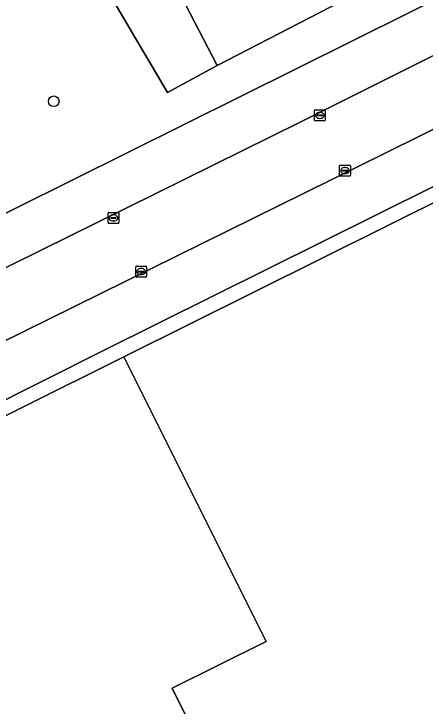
# Model space of a CAD drawing. Extents: x 158455 to 159797, y 387218 to 388672.
# Drawn here: x 158959.8 to 158997.4, y 387592.7 to 387656.2 of the extents above; entities that cross this region are included whole.
import ezdxf

# ---------------------------------------------------------------- set-up
doc = ezdxf.new("R2010")
doc.units = 0
for name, color, linetype in [('IMGEO_Boom', 7, 'Continuous'), ('IMGEO_Erf', 7, 'Continuous'), ('IMGEO_Groenvoorziening', 7, 'Continuous'), ('IMGEO_Kolk', 7, 'Continuous'), ('IMGEO_Pand', 7, 'Continuous'), ('IMGEO_Parkeervlak_open', 7, 'Continuous'), ('IMGEO_Rijbaan_lokaal_open', 7, 'Continuous'), ('IMGEO_Voetpad_open', 7, 'Continuous')]:
    doc.layers.add(name, color=color, linetype=linetype)

msp = doc.modelspace()

# ---------------------------------------------------------------- linework, layer by layer
at = {"layer": 'IMGEO_Boom'}
msp.add_circle((158963.412, 387648.138), 0.489, dxfattribs=at)
at = {"layer": 'IMGEO_Erf'}
msp.add_lwpolyline([(158994.143, 387678.837), (158992.623, 387684.195), (158992.064, 387683.946), (158991.361, 387685.5), (158990.588, 387685.178), (158990.433, 387685.56), (158973.044, 387676.827), (158961.124, 387670.85), (158961.498, 387670.092), (158961.411, 387670.041), (158973.845, 387648.946), (158978.384, 387651.425), (158970.526, 387666.636)], close=True, dxfattribs=at)
msp.add_lwpolyline([(158990.195, 387540.846), (158986.374, 387548.51), (158995.069, 387552.858), (158993.663, 387555.669), (158984.967, 387551.32), (158980.49, 387560.322), (158989.066, 387564.615), (158974.258, 387594.339), (158982.888, 387598.642), (158969.841, 387624.709), (158951.609, 387615.644), (158945.355, 387612.535), (158947.378, 387608.501), (158947.594, 387608.591), (158962.13, 387578.938), (158957.303, 387576.367), (158957.461, 387576.099), (158949.423, 387571.741), (158940.337, 387566.834), (158928.053, 387560.231), (158922.139, 387557.033), (158911.263, 387551.149), (158905.98, 387548.289), (158895.605, 387542.69)], dxfattribs=at)
at = {"layer": 'IMGEO_Groenvoorziening'}
for points in [[(158908.159, 387682.093), (158913.743, 387673.679), (158916.645, 387668.895), (158919.566, 387663.783), (158922.608, 387658.152), (158933.55, 387636.401), (158933.668, 387635.841), (158945.355, 387612.535), (158951.609, 387615.644), (158951.046, 387616.798), (158948.883, 387621.227), (158946.279, 387626.609), (158944.377, 387630.625), (159006.332, 387661.445), (159008.345, 387657.448), (159012.199, 387659.391)], [(159012.547, 387660.697), (159009.869, 387665.772), (159005.303, 387663.428), (159005, 387663.27), (159000.944, 387660.986), (159000.123, 387662.655), (158978.384, 387651.425), (158973.845, 387648.946), (158961.411, 387670.041)]]:
    msp.add_lwpolyline(points, dxfattribs=at)
at = {"layer": 'IMGEO_Kolk'}
for p, q in [((158987.3, 387646.421), (158987.3, 387647.273)), ((158987.375, 387647.347), (158988.227, 387647.347)), ((158987.788, 387647.127), (158987.813, 387647.127)), ((158988.301, 387647.273), (158988.301, 387646.421)), ((158988.227, 387646.347), (158987.375, 387646.347)), ((158987.559, 387646.841), (158987.559, 387646.853)), ((158987.997, 387646.804), (158987.599, 387646.804)), ((158987.602, 387646.89), (158988, 387646.89)), ((158987.811, 387646.567), (158987.786, 387646.567)), ((158988.043, 387646.853), (158988.043, 387646.841)), ((158989.613, 387641.359), (158989.613, 387642.211)), ((158989.688, 387642.285), (158990.54, 387642.285)), ((158990.101, 387642.065), (158990.126, 387642.065)), ((158990.614, 387642.211), (158990.614, 387641.359)), ((158990.54, 387641.285), (158989.688, 387641.285)), ((158989.872, 387641.779), (158989.872, 387641.791)), ((158990.31, 387641.742), (158989.912, 387641.742)), ((158989.915, 387641.828), (158990.313, 387641.828)), ((158990.124, 387641.505), (158990.099, 387641.505)), ((158990.356, 387641.791), (158990.356, 387641.779)), ((158968.39, 387637.027), (158968.39, 387637.879)), ((158968.465, 387637.953), (158969.317, 387637.953)), ((158968.649, 387637.447), (158968.649, 387637.459)), ((158968.692, 387637.496), (158969.09, 387637.496)), ((158968.878, 387637.733), (158968.903, 387637.733)), ((158969.133, 387637.459), (158969.133, 387637.447)), ((158969.391, 387637.879), (158969.391, 387637.027)), ((158969.317, 387636.953), (158968.465, 387636.953)), ((158969.087, 387637.41), (158968.689, 387637.41)), ((158968.901, 387637.173), (158968.876, 387637.173)), ((158971.003, 387633.032), (158971.855, 387633.032)), ((158970.928, 387632.106), (158970.928, 387632.958)), ((158971.187, 387632.526), (158971.187, 387632.538)), ((158971.625, 387632.489), (158971.227, 387632.489)), ((158971.23, 387632.575), (158971.628, 387632.575)), ((158971.416, 387632.812), (158971.441, 387632.812)), ((158971.671, 387632.538), (158971.671, 387632.526)), ((158971.929, 387632.958), (158971.929, 387632.106)), ((158971.855, 387632.032), (158971.003, 387632.032)), ((158971.439, 387632.252), (158971.414, 387632.252))]:
    msp.add_line(p, q, dxfattribs=at)
for points in [[(158987.3, 387646.421), (158987.3, 387647.273)], [(158987.375, 387647.347), (158988.227, 387647.347)], [(158988.301, 387647.273), (158988.301, 387646.421)], [(158988.227, 387646.347), (158987.375, 387646.347)], [(158989.613, 387641.359), (158989.613, 387642.211)], [(158989.688, 387642.285), (158990.54, 387642.285)], [(158990.614, 387642.211), (158990.614, 387641.359)], [(158990.54, 387641.285), (158989.688, 387641.285)], [(158968.39, 387637.027), (158968.39, 387637.879)], [(158968.465, 387637.953), (158969.317, 387637.953)], [(158969.391, 387637.879), (158969.391, 387637.027)], [(158969.317, 387636.953), (158968.465, 387636.953)], [(158971.003, 387633.032), (158971.855, 387633.032)], [(158970.928, 387632.106), (158970.928, 387632.958)], [(158971.929, 387632.958), (158971.929, 387632.106)], [(158971.855, 387632.032), (158971.003, 387632.032)]]:
    msp.add_lwpolyline(points, dxfattribs=at)
for centre, radius, start, end in [((158987.377, 387647.271), 0.0765, 91.55205, 178.44795), ((158987.377, 387647.271), 0.0765, 91.55205, 178.44795), ((158988.225, 387647.271), 0.0765, 1.55205, 88.44795), ((158988.225, 387647.271), 0.0765, 1.55205, 88.44795), ((158987.377, 387646.423), 0.0765, 181.55205, 268.44795), ((158987.377, 387646.423), 0.0765, 181.55205, 268.44795), ((158987.599, 387646.85), 0.0403, 85.87752, 175.75265), ((158987.596, 387646.84), 0.0366, 178.93798, 274.71019), ((158988, 387646.847), 0.043, 264.86636, 352.45326), ((158988.004, 387646.852), 0.0386, 1.73085, 96.63898), ((158988.225, 387646.423), 0.0765, 271.55205, 358.44795), ((158988.225, 387646.423), 0.0765, 271.55205, 358.44795), ((158989.69, 387642.209), 0.0765, 91.55205, 178.44795), ((158989.69, 387642.209), 0.0765, 91.55205, 178.44795), ((158990.538, 387642.209), 0.0765, 1.55205, 88.44795), ((158990.538, 387642.209), 0.0765, 1.55205, 88.44795), ((158989.69, 387641.361), 0.0765, 181.55205, 268.44795), ((158989.69, 387641.361), 0.0765, 181.55205, 268.44795), ((158989.912, 387641.788), 0.0403, 85.87752, 175.75265), ((158989.909, 387641.778), 0.0366, 178.93798, 274.71019), ((158990.313, 387641.785), 0.043, 264.86636, 352.45326), ((158990.317, 387641.79), 0.0386, 1.73085, 96.63898), ((158990.538, 387641.361), 0.0765, 271.55205, 358.44795), ((158990.538, 387641.361), 0.0765, 271.55205, 358.44795), ((158968.467, 387637.877), 0.0765, 91.55205, 178.44795), ((158968.467, 387637.877), 0.0765, 91.55205, 178.44795), ((158968.689, 387637.456), 0.0403, 85.87752, 175.75265), ((158968.686, 387637.446), 0.0366, 178.93798, 274.71019), ((158969.09, 387637.453), 0.043, 264.86636, 352.45326), ((158969.094, 387637.458), 0.0386, 1.73085, 96.63898), ((158969.315, 387637.877), 0.0765, 1.55205, 88.44795), ((158969.315, 387637.877), 0.0765, 1.55205, 88.44795), ((158968.467, 387637.029), 0.0765, 181.55205, 268.44795), ((158968.467, 387637.029), 0.0765, 181.55205, 268.44795), ((158969.315, 387637.029), 0.0765, 271.55205, 358.44795), ((158969.315, 387637.029), 0.0765, 271.55205, 358.44795), ((158971.005, 387632.956), 0.0765, 91.55205, 178.44795), ((158971.005, 387632.956), 0.0765, 91.55205, 178.44795), ((158971.853, 387632.956), 0.0765, 1.55205, 88.44795), ((158971.853, 387632.956), 0.0765, 1.55205, 88.44795), ((158971.227, 387632.535), 0.0403, 85.87752, 175.75265), ((158971.224, 387632.525), 0.0366, 178.93798, 274.71019), ((158971.628, 387632.532), 0.043, 264.86636, 352.45326), ((158971.632, 387632.537), 0.0386, 1.73085, 96.63898), ((158971.005, 387632.108), 0.0765, 181.55205, 268.44795), ((158971.005, 387632.108), 0.0765, 181.55205, 268.44795), ((158971.853, 387632.108), 0.0765, 271.55205, 358.44795), ((158971.853, 387632.108), 0.0765, 271.55205, 358.44795)]:
    msp.add_arc(centre, radius, start, end, dxfattribs=at)
for centre, major_axis, ratio, start_param, end_param in [((158987.787, 387646.847), (-0.387, 0.002), 0.722429, 4.712389, 7.853982), ((158987.812, 387646.847), (-0.39, 0.002), 0.717154, 1.570796, 4.712389), ((158990.1, 387641.785), (-0.387, 0.002), 0.722429, 4.712389, 7.853982), ((158990.125, 387641.785), (-0.39, 0.002), 0.717154, 1.570796, 4.712389), ((158968.877, 387637.453), (-0.387, 0.002), 0.722429, 4.712389, 7.853982), ((158968.902, 387637.453), (-0.39, 0.002), 0.717154, 1.570796, 4.712389), ((158971.415, 387632.532), (-0.387, 0.002), 0.722429, 4.712389, 7.853982), ((158971.44, 387632.532), (-0.39, 0.002), 0.717154, 1.570796, 4.712389)]:
    msp.add_ellipse(centre, major_axis=major_axis, ratio=ratio, start_param=start_param, end_param=end_param, dxfattribs=at)
at = {"layer": 'IMGEO_Pand'}
msp.add_lwpolyline([(158998.739, 387669.992), (158997.047, 387669.17), (158994.143, 387678.837), (158970.526, 387666.636), (158978.384, 387651.425), (159000.123, 387662.655), (159002.043, 387663.647)], close=True, dxfattribs=at)
msp.add_lwpolyline([(159036.947, 387593.79), (159024.254, 387619.231), (159024.817, 387620.962), (159023.01, 387624.548), (159021.858, 387623.967), (159019.945, 387627.812), (159016.396, 387626.055), (159014.949, 387628.907), (159011.917, 387627.37), (159004.608, 387641.996), (159000, 387639.704), (158969.841, 387624.709), (158982.888, 387598.642), (158974.258, 387594.339), (158989.066, 387564.615), (158980.49, 387560.322), (158984.967, 387551.32), (158993.663, 387555.669), (158995.069, 387552.858), (158986.374, 387548.51), (158990.195, 387540.846)], dxfattribs=at)
at = {"layer": 'IMGEO_Parkeervlak_open'}
for points in [[(159008.345, 387657.448), (159006.332, 387661.445), (158944.377, 387630.625), (158946.279, 387626.609), (158986.006, 387646.24)], [(159011.079, 387651.953), (158991.129, 387642.076), (158948.883, 387621.227), (158951.046, 387616.798), (158968.024, 387625.33), (159013.219, 387647.788)]]:
    msp.add_lwpolyline(points, close=True, dxfattribs=at)
at = {"layer": 'IMGEO_Rijbaan_lokaal_open'}
msp.add_lwpolyline([(159012.199, 387659.391), (159008.345, 387657.448), (158986.006, 387646.24), (158946.279, 387626.609), (158948.883, 387621.227), (158991.129, 387642.076), (159011.079, 387651.953), (159014.987, 387653.88)], dxfattribs=at)
at = {"layer": 'IMGEO_Voetpad_open'}
msp.add_lwpolyline([(159014.987, 387653.88), (159011.079, 387651.953), (159013.219, 387647.788), (158968.024, 387625.33), (158951.046, 387616.798), (158951.609, 387615.644), (158969.841, 387624.709), (159000, 387639.704)], dxfattribs=at)

doc.saveas('drawing.dxf')
